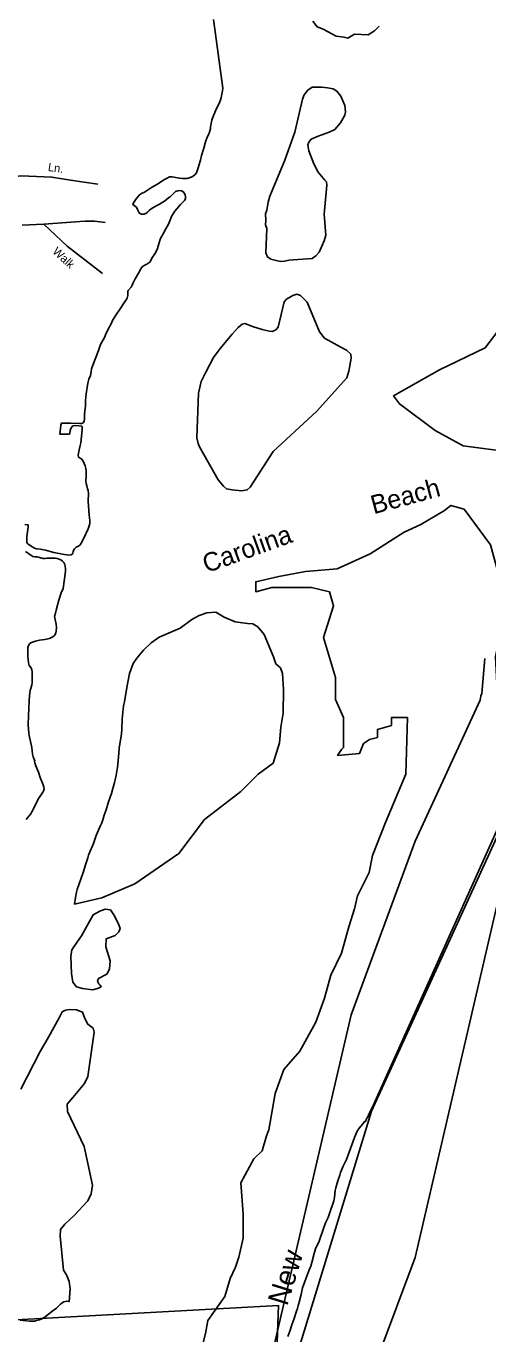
# Model space of a CAD drawing. Extents: x 1945482 to 2853149, y 66427 to 1015778.
# Drawn here: x 2337244 to 2340906, y 115103 to 125465 of the extents above; entities that cross this region are included whole.
import ezdxf

# ---------------------------------------------------------------- set-up
doc = ezdxf.new("R2010")
doc.units = 0
for name, color, linetype in [('Old_Level_10', 7, 'Continuous'), ('Old_Level_19', 7, 'Continuous'), ('Old_Level_21', 7, 'Continuous'), ('Old_Level_35', 7, 'Continuous'), ('Old_Level_49', 7, 'Continuous'), ('Old_Level_52', 7, 'Continuous'), ('Old_Level_60', 7, 'Continuous'), ('Old_Level_61', 7, 'Continuous'), ('Old_Level_63', 7, 'Continuous')]:
    doc.layers.add(name, color=color, linetype=linetype)

msp = doc.modelspace()

# ---------------------------------------------------------------- linework, layer by layer
at = {"layer": 'Old_Level_35'}
for points in [[(2334318, 124280), (2334639, 124315), (2334700, 124310), (2334832, 124274), (2335040, 124203), (2335192, 124193), (2335425, 124229), (2335618, 124264), (2335805, 124274), (2335993, 124259), (2336216, 124229), (2336566, 124214), (2336987, 124254), (2337205, 124280), (2337448, 124269), (2337595, 124244)], [(2337595, 124244), (2337813, 124214)], [(2337212, 123889), (2337384, 123895)], [(2337384, 123895), (2337564, 123909), (2337669, 123916), (2337713, 123919), (2337787, 123919), (2337871, 123910)], [(2337850, 123506), (2337569, 123721), (2337384, 123895)]]:
    msp.add_lwpolyline(points, dxfattribs=at)
at = {"layer": 'Old_Level_49'}
msp.add_lwpolyline([(2336580, 115183), (2339245, 115328), (2339236, 115038), (2339203, 114594), (2339212, 114098), (2339032, 113648), (2338690, 112903), (2338514, 112259), (2338507, 112108), (2338005, 110729), (2337793, 110301), (2337339, 109147)], dxfattribs=at)
at = {"layer": 'Old_Level_52'}
msp.add_lwpolyline([(2332774, 94909), (2333578, 97884), (2334423, 100132), (2335252, 102715), (2335954, 104718), (2336921, 107598), (2338179, 111128), (2339020, 113445), (2339373, 114873), (2339983, 116868), (2341036, 119166)], dxfattribs=at)
at = {"layer": 'Old_Level_60'}
for points in [[(2338731, 125518), (2338803, 124974), (2338800, 124953), (2338794, 124914), (2338790, 124896), (2338785, 124880), (2338775, 124851), (2338751, 124807), (2338723, 124735), (2338718, 124719), (2338709, 124680), (2338706, 124665), (2338706, 124654), (2338698, 124624), (2338690, 124604), (2338681, 124585), (2338667, 124549), (2338654, 124498), (2338635, 124439), (2338627, 124402), (2338614, 124361), (2338609, 124342), (2338599, 124311), (2338594, 124303), (2338584, 124290), (2338569, 124277), (2338553, 124269), (2338536, 124262), (2338522, 124259), (2338483, 124258), (2338460, 124260), (2338429, 124266), (2338402, 124270), (2338381, 124270), (2338362, 124261), (2338341, 124249), (2338281, 124210), (2338237, 124186), (2338182, 124150), (2338159, 124139), (2338142, 124129), (2338116, 124098), (2338107, 124082), (2338096, 124064), (2338091, 124051), (2338100, 124043)], [(2341023, 122104), (2341011, 122099), (2340710, 122139), (2340489, 122260), (2340205, 122472), (2340157, 122535), (2340521, 122741), (2340885, 122915), (2341027, 123105), (2341091, 123232), (2341186, 123311), (2341312, 123279), (2341502, 123169), (2341613, 123169), (2341787, 123295), (2341803, 123390), (2341803, 123580), (2341913, 123897), (2342167, 124166), (2342246, 124277), (2342441, 124651)], [(2338100, 124043), (2338118, 124030), (2338128, 124012), (2338137, 123992), (2338142, 123983), (2338150, 123977), (2338158, 123975), (2338178, 123976), (2338193, 123980), (2338206, 123991), (2338221, 124005), (2338235, 124018), (2338249, 124026), (2338280, 124043), (2338301, 124055), (2338340, 124078), (2338373, 124105), (2338388, 124116), (2338403, 124129), (2338417, 124144), (2338429, 124155), (2338446, 124161), (2338461, 124162), (2338475, 124161), (2338496, 124147), (2338498, 124143), (2338505, 124128), (2338508, 124113), (2338507, 124098), (2338499, 124083), (2338467, 124052), (2338423, 123998), (2338410, 123979), (2338399, 123961), (2338373, 123896), (2338352, 123859), (2338334, 123825), (2338310, 123782), (2338301, 123760), (2338286, 123703), (2338275, 123679), (2338265, 123661), (2338242, 123626), (2338233, 123609), (2338224, 123594), (2338200, 123580), (2338179, 123569), (2338165, 123558), (2338153, 123542), (2338134, 123507), (2338109, 123464), (2338093, 123431), (2338086, 123413), (2338078, 123398), (2338054, 123370), (2338050, 123362), (2338050, 123332), (2338044, 123311), (2338033, 123289), (2338019, 123269), (2337994, 123234), (2337956, 123174), (2337929, 123133), (2337917, 123106), (2337894, 123065), (2337874, 123020), (2337868, 123004), (2337856, 122980), (2337834, 122942), (2337828, 122928), (2337817, 122896), (2337796, 122839), (2337772, 122780), (2337763, 122749), (2337759, 122729), (2337757, 122710), (2337755, 122696), (2337742, 122668), (2337734, 122635), (2337720, 122553), (2337715, 122499), (2337714, 122455), (2337708, 122392), (2337708, 122354), (2337704, 122336), (2337696, 122322), (2337687, 122316), (2337669, 122316), (2337595, 122318), (2337524, 122318), (2337519, 122303), (2337517, 122278), (2337513, 122257), (2337511, 122233), (2337529, 122232), (2337571, 122232), (2337587, 122233), (2337590, 122238), (2337594, 122261)], [(2337594, 122261), (2337599, 122277), (2337608, 122294), (2337618, 122299), (2337638, 122300), (2337662, 122299), (2337685, 122296), (2337689, 122290), (2337688, 122266), (2337677, 122163), (2337673, 122143), (2337665, 122108), (2337657, 122066), (2337658, 122051), (2337664, 122046), (2337673, 122042), (2337685, 122033), (2337696, 122018), (2337705, 122000), (2337712, 121981), (2337717, 121961), (2337719, 121942), (2337720, 121901), (2337718, 121856), (2337720, 121840), (2337726, 121822), (2337731, 121800), (2337735, 121785), (2337738, 121762), (2337736, 121701), (2337738, 121661), (2337744, 121589), (2337749, 121549), (2337749, 121525), (2337744, 121506), (2337732, 121475), (2337725, 121461), (2337713, 121429), (2337681, 121369), (2337672, 121356), (2337658, 121344), (2337641, 121337), (2337628, 121323), (2337618, 121306), (2337614, 121289), (2337610, 121280), (2337601, 121275), (2337583, 121274), (2337533, 121280), (2337464, 121295), (2337398, 121312), (2337358, 121320), (2337325, 121324), (2337309, 121329), (2337292, 121339)], [(2340268, 119987), (2340141, 119987), (2340141, 119924), (2340030, 119892), (2340030, 119829), (2339967, 119813), (2339920, 119781), (2339888, 119702), (2339714, 119686), (2339746, 119734), (2339761, 119749), (2339761, 119987), (2339698, 120129), (2339698, 120256), (2339698, 120303), (2339603, 120620), (2339682, 120873), (2339651, 120984), (2339508, 121016), (2339413, 121016), (2339192, 121016), (2339065, 120984), (2339065, 121063), (2339249, 121104), (2339460, 121144), (2339711, 121164), (2339972, 121285), (2340243, 121456), (2340374, 121516), (2340562, 121627), (2340613, 121667), (2340719, 121638)], [(2340719, 121638), (2340926, 121355), (2341006, 121064), (2341026, 120762), (2340966, 120471), (2340986, 120099), (2341016, 119858), (2341096, 119587), (2341096, 119456), (2341046, 119245), (2340000, 116919)], [(2337292, 121339), (2337258, 121363), (2337250, 121373), (2337249, 121396), (2337250, 121422), (2337257, 121477), (2337259, 121500), (2337259, 121513), (2337233, 121516)], [(2337240, 121303), (2337262, 121287), (2337280, 121273), (2337297, 121264), (2337314, 121260), (2337330, 121259), (2337378, 121246), (2337393, 121246), (2337411, 121249), (2337441, 121250), (2337474, 121249), (2337490, 121247), (2337518, 121237), (2337532, 121227), (2337544, 121214), (2337550, 121200), (2337554, 121183), (2337556, 121168), (2337556, 121148), (2337554, 121125), (2337541, 121029), (2337537, 121010), (2337522, 120975), (2337503, 120916), (2337485, 120848), (2337478, 120815), (2337470, 120787)], [(2337470, 120787), (2337473, 120764), (2337483, 120727), (2337485, 120699), (2337483, 120674), (2337479, 120654), (2337470, 120638), (2337456, 120625), (2337430, 120614), (2337393, 120606), (2337349, 120599), (2337318, 120591), (2337287, 120581), (2337273, 120573), (2337265, 120564), (2337257, 120543), (2337258, 120472), (2337262, 120421), (2337269, 120400), (2337283, 120380), (2337288, 120366), (2337291, 120350), (2337293, 120311), (2337293, 120278), (2337293, 120261), (2337290, 120246), (2337281, 120218), (2337277, 120203), (2337273, 120180), (2337271, 120162), (2337268, 120121), (2337265, 120053), (2337264, 120005), (2337261, 119927), (2337265, 119865), (2337268, 119845), (2337288, 119750), (2337295, 119696), (2337300, 119676), (2337314, 119644), (2337310, 119642), (2337313, 119627), (2337321, 119605), (2337341, 119554), (2337356, 119511), (2337380, 119453), (2337385, 119436), (2337386, 119421), (2337381, 119403), (2337367, 119380), (2337354, 119365), (2337341, 119346), (2337316, 119290), (2337290, 119239), (2337280, 119223), (2337267, 119207), (2337254, 119193), (2337243, 119178)], [(2340268, 119987), (2340254, 119538), (2340093, 119156), (2339991, 118893), (2339965, 118758), (2339872, 118575), (2339847, 118471), (2339804, 118328), (2339745, 118121), (2339660, 117946), (2339609, 117763), (2339541, 117572), (2339414, 117342), (2339287, 117198), (2339219, 117007), (2339168, 116721), (2339151, 116673), (2339117, 116554), (2339049, 116490), (2338947, 116299), (2338964, 116053), (2338964, 115862), (2338930, 115711), (2338905, 115631), (2338862, 115543), (2338820, 115400), (2338684, 115209), (2338667, 115106), (2338591, 114804)], [(2339437, 115467), (2339445, 115490), (2339474, 115569), (2339492, 115615), (2339501, 115639), (2339510, 115668), (2339528, 115740), (2339539, 115777), (2339556, 115812), (2339564, 115829), (2339608, 115955), (2339621, 115988), (2339630, 116004), (2339639, 116026), (2339648, 116050), (2339683, 116156), (2339689, 116183), (2339696, 116238), (2339700, 116261), (2339715, 116317), (2339731, 116360), (2339738, 116383), (2339759, 116431), (2339785, 116486), (2339848, 116659), (2339870, 116710), (2339884, 116732), (2339917, 116771), (2339927, 116785), (2339935, 116785), (2339944, 116807), (2339953, 116824), (2339962, 116843), (2339994, 116904), (2340000, 116919)], [(2339320, 115083), (2339328, 115104), (2339335, 115125), (2339352, 115175), (2339370, 115224), (2339387, 115283), (2339395, 115304), (2339402, 115327), (2339406, 115344), (2339426, 115415), (2339437, 115467)]]:
    msp.add_lwpolyline(points, dxfattribs=at)
at = {"layer": 'Old_Level_61'}
for points in [[(2339796, 125369), (2339764, 125378), (2339703, 125387), (2339599, 125440), (2339553, 125460), (2339519, 125505)], [(2340043, 125466), (2340008, 125429), (2339956, 125396), (2339849, 125401), (2339796, 125369)], [(2339261, 123600), (2339228, 123608), (2339184, 123620), (2339159, 123636), (2339145, 123670), (2339152, 123861), (2339142, 123891), (2339144, 123929), (2339143, 123979), (2339152, 124007), (2339164, 124071), (2339178, 124118), (2339295, 124403), (2339376, 124626), (2339437, 124887), (2339450, 124921), (2339477, 124959), (2339512, 124982), (2339587, 124982), (2339633, 124977), (2339678, 124968), (2339709, 124951), (2339739, 124911), (2339772, 124836), (2339777, 124785), (2339771, 124760), (2339736, 124698), (2339692, 124647), (2339648, 124626), (2339560, 124593), (2339505, 124569), (2339485, 124546), (2339478, 124524), (2339485, 124478), (2339525, 124373), (2339560, 124307), (2339614, 124245), (2339627, 124231), (2339628, 124205), (2339607, 123976), (2339621, 123810), (2339607, 123765), (2339590, 123721), (2339567, 123675), (2339542, 123645), (2339512, 123625), (2339328, 123612), (2339292, 123602), (2339261, 123600)], [(2338952, 121783), (2338877, 121792), (2338832, 121798), (2338809, 121821), (2338766, 121870), (2338619, 122133), (2338607, 122158), (2338598, 122204), (2338611, 122557), (2338632, 122650), (2338666, 122719), (2338730, 122840), (2338782, 122911), (2338877, 123025), (2338925, 123078), (2338956, 123103), (2338979, 123109), (2339040, 123085), (2339115, 123062), (2339172, 123049), (2339197, 123045), (2339223, 123058), (2339243, 123080), (2339291, 123281), (2339309, 123302), (2339358, 123331), (2339391, 123341), (2339420, 123332), (2339472, 123277), (2339571, 123043), (2339611, 122994), (2339740, 122921), (2339786, 122898), (2339819, 122867), (2339821, 122835), (2339804, 122731), (2339788, 122679), (2339760, 122650), (2339550, 122414), (2339203, 122095), (2339051, 121856), (2339022, 121813), (2338997, 121790), (2338952, 121783)], [(2337627, 118507), (2337636, 118561), (2337643, 118602), (2337648, 118623), (2337697, 118760), (2337716, 118820), (2337732, 118876), (2337739, 118896), (2337752, 118929), (2337770, 118970), (2337779, 118990), (2337800, 119051), (2337835, 119131), (2337844, 119153), (2337852, 119176), (2337864, 119213), (2337879, 119256), (2337897, 119320), (2337921, 119384), (2337931, 119424), (2337945, 119472), (2337950, 119492), (2337958, 119531), (2337965, 119578), (2337969, 119589), (2337978, 119704), (2337983, 119744), (2337998, 119842), (2337999, 119858), (2338002, 119893), (2338006, 119975), (2338009, 120000), (2338017, 120079), (2338023, 120110), (2338042, 120224), (2338065, 120336), (2338094, 120416), (2338122, 120458), (2338176, 120520), (2338236, 120580), (2338299, 120623), (2338465, 120696), (2338557, 120764), (2338616, 120795), (2338678, 120816), (2338748, 120821), (2338814, 120783), (2338903, 120745), (2339000, 120733), (2339041, 120729), (2339081, 120706), (2339132, 120644), (2339206, 120468), (2339223, 120412), (2339260, 120381), (2339278, 120337), (2339285, 120210), (2339283, 120021), (2339264, 119910), (2339254, 119786), (2339202, 119625), (2339083, 119538), (2338947, 119402), (2338659, 119180), (2338455, 118909), (2338107, 118670), (2337844, 118559), (2337627, 118507)], [(2333354, 96950), (2335006, 102164), (2335433, 103409), (2335603, 103765), (2336710, 107148), (2336870, 107666), (2337016, 108041), (2337379, 109130), (2337832, 110281), (2338044, 110708), (2338547, 112090), (2338557, 112249), (2338731, 112885), (2339071, 113628), (2339154, 113976), (2339143, 114265), (2339189, 114521), (2339178, 114865), (2339821, 117630), (2340330, 119006), (2340846, 120124), (2340850, 120158), (2340857, 120177), (2340882, 120454)], [(2337683, 118257), (2337776, 118424), (2337828, 118452), (2337871, 118469), (2337912, 118463), (2337945, 118416), (2337979, 118344), (2337989, 118314), (2337980, 118288), (2337951, 118261), (2337878, 118233), (2337875, 118171), (2337911, 118060), (2337904, 117994), (2337883, 117952), (2337818, 117918), (2337810, 117899), (2337820, 117877), (2337830, 117867), (2337839, 117853), (2337819, 117843), (2337773, 117829), (2337692, 117839), (2337644, 117853), (2337615, 117891), (2337605, 117958), (2337599, 118093), (2337607, 118145), (2337650, 118213), (2337683, 118257)], [(2337202, 117042), (2337355, 117340), (2337420, 117453), (2337506, 117608), (2337531, 117654), (2337556, 117668), (2337586, 117674), (2337644, 117670), (2337691, 117652), (2337709, 117602), (2337733, 117556), (2337776, 117525), (2337784, 117493), (2337733, 117143), (2337708, 117087), (2337614, 116976), (2337569, 116922), (2337573, 116864), (2337703, 116588), (2337725, 116490), (2337770, 116281), (2337759, 116212), (2337734, 116156), (2337626, 116041), (2337551, 115973), (2337517, 115931), (2337513, 115878), (2337539, 115607), (2337564, 115571), (2337585, 115518), (2337592, 115460), (2337585, 115358), (2337584, 115359), (2337566, 115363), (2337543, 115356), (2337529, 115348), (2337516, 115339), (2337484, 115308), (2337447, 115281), (2337433, 115267), (2337387, 115232), (2337369, 115222), (2337349, 115214), (2337327, 115209), (2337311, 115205), (2337291, 115204), (2337271, 115204), (2337197, 115211)]]:
    msp.add_lwpolyline(points, dxfattribs=at)
at = {"layer": 'Old_Level_63'}
msp.add_lwpolyline([(2336452, 105361), (2340330, 115709), (2347995, 148690)], dxfattribs=at)

# ---------------------------------------------------------------- texts
at = {"layer": 'Old_Level_10'}
for s, rotation, p in [('Ln.', 352.1611, (2337414, 124318)), ('Walk', 317.3625, (2337448, 123672))]:
    msp.add_text(s, height=65.6, rotation=rotation, dxfattribs=at).set_placement(p)
at = {"layer": 'Old_Level_19'}
msp.add_text('New ', height=164, rotation=72.8458, dxfattribs=at).set_placement((2339314, 115318))
at = {"layer": 'Old_Level_21'}
for s, rotation, p in [('Beach', 15.2125, (2340000, 121597)), ('Carolina', 19.8098, (2338675, 121130))]:
    msp.add_text(s, height=147.6, rotation=rotation, dxfattribs=at).set_placement(p)

doc.saveas('drawing.dxf')
